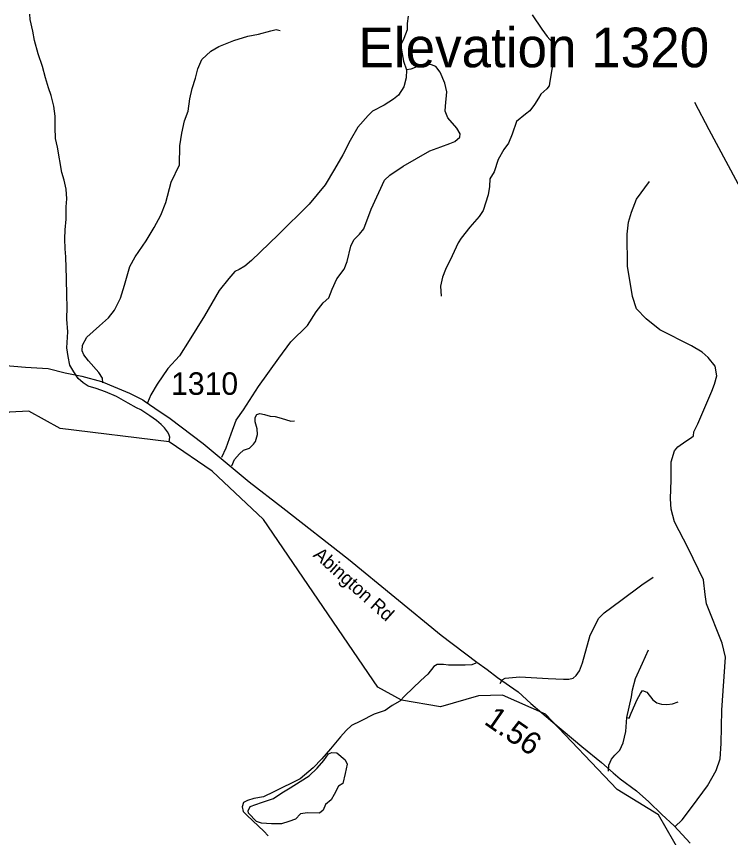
# Model space of a CAD drawing. Extents: x 1159738 to 1321356, y 736314 to 882035.
# Drawn here: x 1224818 to 1228781, y 800024 to 804584 of the extents above; entities that cross this region are included whole.
import ezdxf

# ---------------------------------------------------------------- set-up
doc = ezdxf.new("R2010")
doc.units = 0
for name, color, linetype in [('Exist Geographical Mountain Summit Elevation Number Label', 7, 'Continuous'), ('Exist Hydrographic Creek Single Shore', 7, 'Continuous'), ('Exist Hydrographic Misc Water Feature', 7, 'Continuous'), ('Exist Hydrographic Pond Under 1500 Sq Ft', 7, 'Continuous'), ('Exist Road Non-System Type 51', 7, 'Continuous'), ('Exist Road Secondary Mileage Hundredths English Label', 7, 'Continuous'), ('Exist Road Secondary Type 51 Attributed', 7, 'Continuous'), ('Exist Road Secondary Type 51 Label', 7, 'Continuous'), ('Exist Road Secondary Type 51 Number Label', 7, 'Continuous')]:
    doc.layers.add(name, color=color, linetype=linetype)

msp = doc.modelspace()

# ---------------------------------------------------------------- linework, layer by layer
at = {"layer": 'Exist Hydrographic Creek Single Shore'}
msp.add_lwpolyline([(1229947.6, 799768.7), (1229849.6, 800180.9), (1229882.6, 800495.4), (1229852.6, 800614.2), (1229858.6, 800847.1), (1230072.6, 801066.1), (1230063.6, 801374.8), (1230109.6, 801508.5), (1230104.6, 801666.1), (1230032.6, 801766.1), (1229508.6, 802131.1), (1229272.6, 802352.5), (1229081.6, 802743.6), (1229034.5, 802852.9), (1228921.5, 802989.8), (1228890.6, 803072.4), (1228917.5, 803479), (1228662.5, 803953.4), (1228583.5, 804106)], dxfattribs=at)
at = {"layer": 'Exist Hydrographic Misc Water Feature'}
for points in [[(1225666, 802220.9), (1225668.6, 802246.9), (1225663.1, 802265), (1225655.4, 802277.2), (1225640, 802299.6), (1225620.5, 802318.2), (1225595, 802340.8), (1225557.6, 802365.8), (1225508.5, 802399.1), (1225484.8, 802409.7), (1225437.4, 802436.9), (1225372.3, 802472.7), (1225311, 802500.2), (1225259.4, 802517.6), (1225215.7, 802530.7), (1225188.1, 802549.5), (1225160.8, 802574.2), (1225135.8, 802610.8), (1225114.6, 802647.4), (1225103.9, 802695.7), (1225097.1, 802743.9), (1225103.4, 802831.8), (1225097.1, 802902), (1225098.9, 802972), (1225096.6, 803034.1), (1225094.9, 803128.2), (1225092.1, 803248.4), (1225087.3, 803292.5), (1225086.7, 803348.6), (1225088, 803398.6), (1225093.5, 803458.5), (1225093.2, 803526.5), (1225096.4, 803570.5), (1225093.8, 803624.6), (1225083.1, 803674.9), (1225070.2, 803717.2), (1225045.7, 803858), (1225035, 803906.3), (1225032.6, 803966.4), (1225032.2, 804030.4), (1225025.5, 804084.7), (1225011.1, 804145.1), (1224996.2, 804187.5), (1224979.6, 804242), (1224961.4, 804306.4), (1224939.1, 804375.1), (1224917, 804449.7), (1224908.4, 804502), (1224893.9, 804566.4), (1224892.7, 804596.4)], [(1228508.6, 799928.8), (1228381.5, 800151.3), (1228151.6, 800290.5), (1227753.6, 800708.8), (1227514.6, 800815.4), (1227381.6, 800811.4), (1227171.5, 800750), (1226955.6, 800787.2), (1226823.5, 800858.7), (1226188.5, 801790.6), (1225903.5, 802058.9), (1225666, 802220.9), (1225059.5, 802295.8), (1224886.5, 802391.2), (1224778.5, 802386.7), (1224567.5, 802292.4), (1224334.5, 802307), (1224228.5, 802401), (1224156.4, 802527.2), (1224025.5, 802621.7), (1223918.5, 802660), (1223231.4, 802558.9), (1222979.4, 802475.3)]]:
    msp.add_lwpolyline(points, dxfattribs=at)
at = {"layer": 'Exist Hydrographic Pond Under 1500 Sq Ft'}
msp.add_lwpolyline([(1226595.6, 800495), (1226642, 800456.3), (1226653.6, 800431.2), (1226642, 800380.9), (1226628.5, 800324.9), (1226605.3, 800309.4), (1226580.2, 800263), (1226564.7, 800234), (1226533.8, 800208.9), (1226520.3, 800176), (1226499, 800160.6), (1226433.4, 800162.5), (1226394.7, 800156.7), (1226365.8, 800125.8), (1226329.1, 800114.2), (1226288.5, 800100.7), (1226232.5, 800100.7), (1226178.4, 800104.5), (1226149.4, 800114.2), (1226105, 800160.6), (1226103.1, 800172.2), (1226114.7, 800197.3), (1226178.4, 800218.6), (1226244.1, 800241.8), (1226290.4, 800272.7), (1226336.8, 800299.7), (1226392.8, 800336.5), (1226443, 800367.4), (1226487.5, 800409.9), (1226524.2, 800452.4), (1226549.3, 800489.2), (1226568.6, 800496.9)], close=True, dxfattribs=at)
at = {"layer": 'Exist Road Non-System Type 51'}
for points in [[(1226992.4, 804584.9), (1226986.6, 804544.3), (1226986.6, 804509.5), (1226967.3, 804461.2), (1226951.9, 804426.4), (1226953.9, 804396.3), (1226965.5, 804334.4), (1226982.9, 804288), (1226981, 804243.6), (1226967.4, 804193.3), (1226938.5, 804146.9), (1226909.5, 804123.7), (1226859.3, 804090.9), (1226793.6, 804058), (1226768.9, 804033.8), (1226712.9, 803968.1), (1226670.4, 803894.7), (1226629.8, 803815.4), (1226583.5, 803736.2), (1226531.3, 803649.2), (1226442.5, 803541), (1226271, 803371.6), (1226122.2, 803228.6), (1226085.5, 803197.6), (1226054.6, 803178.3), (1226029.5, 803166.7), (1225996.7, 803128.1), (1225943.1, 803061), (1225862, 802921.8), (1225777, 802784.6), (1225723, 802699.8), (1225657.4, 802628.3), (1225599.4, 802541.3), (1225562.7, 802483.4), (1225545.3, 802438.9)], [(1227680.5, 804593.3), (1227733.8, 804513.3), (1227763.6, 804471.7), (1227793.5, 804439.7), (1227794.6, 804417.3), (1227791.4, 804374.6), (1227791.4, 804299.9), (1227778.6, 804223.7), (1227774.3, 804198.1), (1227760.4, 804181), (1227728.5, 804152.2), (1227715.7, 804129.8), (1227693.3, 804094.6), (1227667.7, 804059.4), (1227643.2, 804040.2), (1227593.1, 804000.7), (1227569.7, 803930.8), (1227548.4, 803879.6), (1227522.8, 803845.4), (1227490.8, 803789.9), (1227468.5, 803720.6), (1227445.1, 803682.5), (1227444, 803639.8), (1227436.5, 803593.9), (1227408.8, 803505.4), (1227385.4, 803472.9), (1227334.3, 803414.2), (1227285.2, 803352.3), (1227269.2, 803326.7), (1227236.2, 803254.1), (1227198.9, 803178.4), (1227182, 803136.3), (1227171.3, 803086.2), (1227174.5, 803029.6)], [(1225296.5, 802549.1), (1225294.5, 802574.3), (1225275.2, 802607.1), (1225217.3, 802670.9), (1225192.2, 802703.8), (1225182.5, 802726.9), (1225184.4, 802757.9), (1225207.6, 802802.3), (1225279.1, 802866.1), (1225329.3, 802910.6), (1225362.1, 802953.1), (1225395, 803018.8), (1225418.1, 803092.3), (1225447.1, 803194.7), (1225476.1, 803248.8), (1225537.9, 803337.7), (1225582.2, 803412.3), (1225618.9, 803479.9), (1225645.9, 803551.4), (1225676.8, 803663.5), (1225723.2, 803760.2), (1225725.1, 803865.6), (1225734.8, 803935.2), (1225750.2, 804004.8), (1225771.5, 804057), (1225779.2, 804126.6), (1225792.7, 804182.6), (1225812, 804240.6), (1225823.6, 804292.8), (1225846.6, 804344.1), (1225896.8, 804390.5), (1225941.3, 804417.5), (1226024.3, 804450.4), (1226101.6, 804473.6), (1226161.4, 804485.2), (1226229.1, 804504.5), (1226260, 804510.3), (1226281.2, 804506.4)], [(1225958.3, 802136.4), (1225981.5, 802188.6), (1226008.5, 802265.9), (1226037.5, 802341.3), (1226078.1, 802399.3), (1226161.1, 802528.8), (1226273.1, 802685.3), (1226340.7, 802776.2), (1226433.5, 802867), (1226481.5, 802943.2), (1226520.1, 802993.5), (1226551, 803020.5), (1226570.3, 803068.8), (1226595.5, 803126.8), (1226636, 803180.9), (1226653.4, 803223.5), (1226672.7, 803308.5), (1226690.1, 803343.3), (1226721, 803374.2), (1226746.1, 803405.2), (1226786.7, 803513.4), (1226859.7, 803674.7), (1226890.6, 803701.8), (1226964, 803752), (1227112.7, 803837.1), (1227172.6, 803860.3), (1227222.8, 803877.7), (1227249.9, 803889.3), (1227278.9, 803912.5), (1227280.8, 803931.8), (1227261.5, 803962.7), (1227211.2, 804020.7), (1227197.6, 804058.1), (1227199.5, 804085.2), (1227207.2, 804164.5), (1227195.6, 804212.8), (1227168.6, 804274.6), (1227145.4, 804305.6), (1227120.3, 804315.2), (1227095.2, 804317.1), (1227048.8, 804307.5), (1227031.4, 804299.8), (1227006.3, 804290.1), (1226982.9, 804288)], [(1228471.1, 800084.5), (1228513.1, 800123.4), (1228570.6, 800198), (1228652.9, 800311.5), (1228701, 800397), (1228722.8, 800460.7), (1228729, 800546.2), (1228732.1, 800731.2), (1228752.2, 801026.8), (1228733.5, 801104.5), (1228648.1, 801322.2), (1228640.3, 801373.5), (1228631, 801455.9), (1228545.9, 801632), (1228469.8, 801776.6), (1228451.1, 801848.1), (1228448, 801905.6), (1228451.1, 802009.8), (1228451.1, 802110.8), (1228469.8, 802172.2), (1228488.4, 802193.9), (1228531.9, 802225), (1228564.5, 802245.2), (1228575.4, 802254.5), (1228576.9, 802276.3), (1228600.2, 802321.4), (1228677.9, 802503.3), (1228691.7, 802541.1), (1228704.1, 802587.7), (1228696.3, 802642.1), (1228657.5, 802690.3), (1228623.3, 802719.8), (1228564.3, 802754), (1228388.7, 802844.2), (1228312.6, 802904.8), (1228258.3, 802959.2), (1228237, 803028.5), (1228209, 803197.9), (1228207.4, 803375.1), (1228213.7, 803442), (1228230.7, 803496.4), (1228258.7, 803569.4), (1228331.7, 803667.4)], [(1226012.3, 802088.2), (1226027.8, 802123), (1226054.8, 802155.9), (1226078, 802175.2), (1226110.8, 802186.8), (1226134, 802208.1), (1226143.7, 802223.5), (1226155.3, 802262.2), (1226153.3, 802293.1), (1226141.7, 802331.8), (1226141.7, 802356.9), (1226151.4, 802374.3), (1226168.8, 802378.2), (1226193.9, 802374.3), (1226226.7, 802364.6), (1226253.8, 802362.7), (1226286.6, 802353), (1226340.7, 802335.6), (1226360, 802337.6)], [(1227501.7, 800880.3), (1227513.3, 800899.7), (1227530.7, 800909.3), (1227611.8, 800917.1), (1227768.2, 800907.4), (1227853.2, 800903.5), (1227884.1, 800903.5), (1227907.3, 800909.3), (1227924.7, 800924.8), (1227942.1, 800949.9), (1227959.5, 800994.4), (1228002, 801149), (1228050.2, 801241.8), (1228079.2, 801272.7), (1228171.9, 801340.4), (1228287.8, 801427.3), (1228351.6, 801469.9)], [(1228103.8, 800393.6), (1228105.7, 800426.5), (1228119.3, 800459.3), (1228138.6, 800482.5), (1228165.6, 800509.6), (1228184.9, 800550.2), (1228200.4, 800614), (1228206.2, 800691.3), (1228231.3, 800805.3), (1228237.1, 800844), (1228252.5, 800907.8), (1228293.1, 800992.8), (1228325.9, 801066.3)], [(1227367.6, 800992.9), (1227344.4, 800983.2), (1227307.7, 800981.3), (1227215, 800981.3), (1227187.9, 800985.1), (1227153.2, 800985.1), (1227133.9, 800973.5), (1227101, 800931), (1227062.4, 800896.2), (1227018, 800853.7), (1226973.5, 800811.2), (1226944.6, 800782.2), (1226902.1, 800757.1), (1226863.4, 800730), (1226803.6, 800708.7), (1226726.3, 800670.1), (1226678, 800646.9), (1226647.1, 800619.8), (1226616.2, 800583.1), (1226560.2, 800517.4), (1226511.9, 800461.3), (1226463.6, 800411.1), (1226392.2, 800351.2), (1226246, 800278.5), (1226188.1, 800251.4), (1226135.9, 800241.8), (1226099.2, 800230.2), (1226078, 800218.6), (1226070.3, 800195.4), (1226076, 800168.3), (1226097.3, 800147.1), (1226190, 800060.1), (1226215.1, 800034.9)], [(1228206.2, 800691.3), (1228217.8, 800687.4), (1228229.4, 800714.5), (1228262.2, 800791.8), (1228281.5, 800824.6), (1228293.1, 800840.1), (1228316.3, 800832.4), (1228349.1, 800789.9), (1228372.3, 800772.5), (1228397.4, 800764.7), (1228426.4, 800762.8), (1228459.2, 800766.7), (1228490.1, 800778.3)]]:
    msp.add_lwpolyline(points, dxfattribs=at)
at = {"layer": 'Exist Road Secondary Type 51 Attributed'}
msp.add_lwpolyline([(1224649.6, 802654.4), (1224867.1, 802636.1), (1224993.4, 802628.3), (1225087.3, 802604.8), (1225181.3, 802586.6), (1225289.4, 802556), (1225298.8, 802552.1), (1225357.2, 802528), (1225445.9, 802491.5), (1225518.4, 802455), (1225525.8, 802449.8), (1225585.5, 802408.1), (1225671.5, 802350.8), (1225854.1, 802212.7), (1226109.2, 801999), (1226295.8, 801854.4), (1226661.1, 801570.4), (1227174, 801148.3), (1227372.2, 800999.2), (1227429.4, 800956.8), (1227487.9, 800913.3), (1227602.8, 800833.8), (1227673.1, 800769.3), (1227794.4, 800664.3), (1227955.4, 800530.8), (1228064.9, 800441), (1228128.9, 800384.8), (1228168, 800350.4), (1228258.2, 800284.7), (1228328.2, 800223.4), (1228399.3, 800152.4), (1228467.1, 800090.3), (1228556, 799993.1)], dxfattribs=at)

# ---------------------------------------------------------------- texts
at = {"layer": 'Exist Geographical Mountain Summit Elevation Number Label'}
msp.add_text('Elevation 1320', height=220, dxfattribs=at).set_placement((1226715.9, 804301.4))
at = {"layer": 'Exist Road Secondary Mileage Hundredths English Label'}
msp.add_text('1.56', height=125, rotation=325.3205, dxfattribs=at).set_placement((1227407.2, 800659.1))
at = {"layer": 'Exist Road Secondary Type 51 Label'}
msp.add_text('Abington Rd', height=75, rotation=318.2814, dxfattribs=at).set_placement((1226459.7, 801587.4))
at = {"layer": 'Exist Road Secondary Type 51 Number Label'}
msp.add_text('1310', height=125, dxfattribs=at).set_placement((1225676, 802482.6))

doc.saveas('drawing.dxf')
